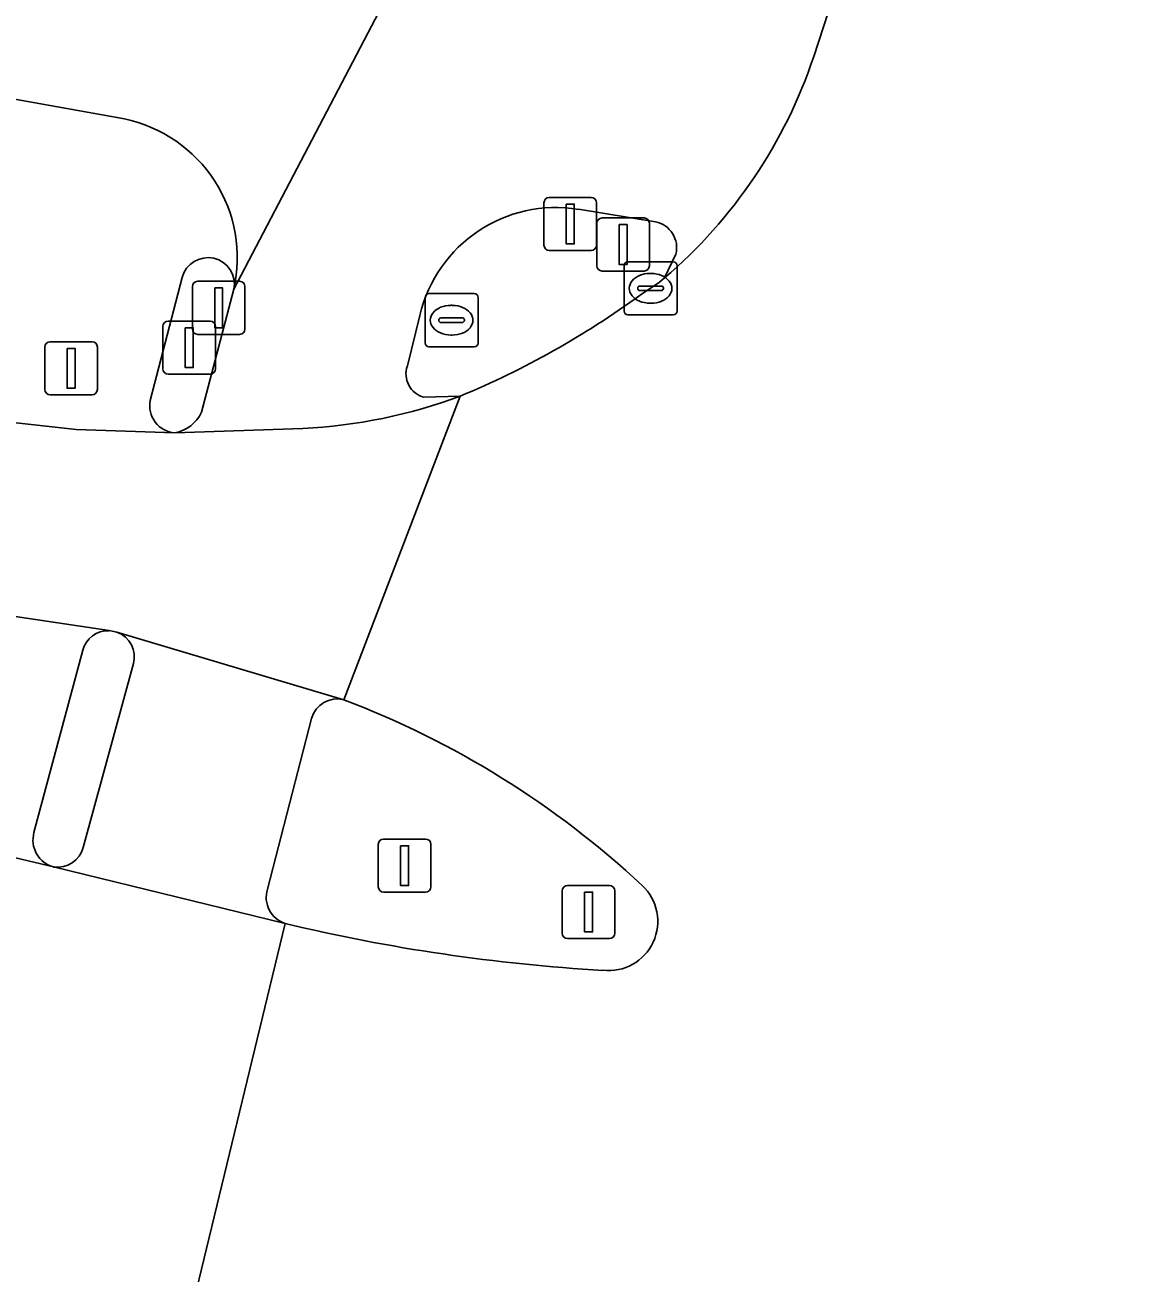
# Model space of a CAD drawing. Extents: x 159817 to 160765, y 380688 to 381638.
# Drawn here: x 160411.85 to 160433.05, y 380900.19 to 380923.7 of the extents above; entities that cross this region are included whole.
import ezdxf

# ---------------------------------------------------------------- set-up
doc = ezdxf.new("R2010")
doc.units = 0
for name, color, linetype in [('IMGEO_Drukknoppaal', 7, 'Continuous'), ('IMGEO_Fietspad_gesloten', 7, 'Continuous'), ('IMGEO_Fietspad_open', 7, 'Continuous'), ('IMGEO_Kolk', 7, 'Continuous'), ('IMGEO_Lichtmast', 7, 'Continuous'), ('IMGEO_Portaal', 7, 'Continuous'), ('IMGEO_Rijbaan_lokaal_gesloten', 7, 'Continuous'), ('IMGEO_Rijbaan_regionaal_gesloten', 7, 'Continuous'), ('IMGEO_Rioolput', 7, 'Continuous'), ('IMGEO_Verkeerseiland_open', 7, 'Continuous'), ('IMGEO_Verkeersregelinstallatiepaal', 7, 'Continuous'), ('IMGEO_Voetpad_open', 7, 'Continuous')]:
    doc.layers.add(name, color=color, linetype=linetype)

msp = doc.modelspace()

# ---------------------------------------------------------------- linework, layer by layer
at = {"layer": 'IMGEO_Drukknoppaal'}
for p, q in [((160421.621, 380919.547), (160421.621, 380920.347)), ((160421.621, 380920.347), (160421.621, 380919.547)), ((160421.721, 380920.447), (160422.511, 380920.447)), ((160422.511, 380920.447), (160421.721, 380920.447)), ((160422.611, 380920.347), (160422.611, 380919.547)), ((160422.611, 380919.547), (160422.611, 380920.347)), ((160422.511, 380919.447), (160421.721, 380919.447)), ((160421.721, 380919.447), (160422.511, 380919.447)), ((160415.001, 380917.968), (160415.001, 380918.768)), ((160415.001, 380918.768), (160415.001, 380917.968)), ((160415.101, 380918.868), (160415.891, 380918.868)), ((160415.891, 380918.868), (160415.101, 380918.868)), ((160415.991, 380918.768), (160415.991, 380917.968)), ((160415.991, 380917.968), (160415.991, 380918.768)), ((160415.891, 380917.868), (160415.101, 380917.868)), ((160415.101, 380917.868), (160415.891, 380917.868))]:
    msp.add_line(p, q, dxfattribs=at)
for points in [[(160422.041, 380920.322), (160422.191, 380920.322), (160422.191, 380919.572), (160422.041, 380919.572), (160422.041, 380920.322)], [(160415.421, 380918.743), (160415.571, 380918.743), (160415.571, 380917.993), (160415.421, 380917.993), (160415.421, 380918.743)]]:
    msp.add_lwpolyline(points, dxfattribs=at)
for centre, start, end in [((160421.721, 380920.347), 90, 180), ((160421.721, 380920.347), 90, 180), ((160422.511, 380920.347), 0, 90), ((160422.511, 380920.347), 360, 90), ((160421.721, 380919.547), 180, 270), ((160421.721, 380919.547), 180, 270), ((160422.511, 380919.547), 270, 0), ((160422.511, 380919.547), 270, 0), ((160415.101, 380918.768), 90, 180), ((160415.101, 380918.768), 90, 180), ((160415.891, 380918.768), 0, 90), ((160415.891, 380918.768), 360, 90), ((160415.101, 380917.968), 180, 270), ((160415.101, 380917.968), 180, 270), ((160415.891, 380917.968), 270, 0), ((160415.891, 380917.968), 270, 0)]:
    msp.add_arc(centre, 0.1, start, end, dxfattribs=at)
at = {"layer": 'IMGEO_Fietspad_gesloten'}
for points in [[(160420.548, 380927.828), (160415.782, 380918.717), (160415.172, 380916.402)], [(160415.782, 380918.717), (160420.548, 380927.828)], [(160376.955, 380921.965), (160381.108, 380923.145), (160384.628, 380924.167), (160386.972, 380924.63), (160389.682, 380924.677), (160393.886, 380924.452), (160402.4, 380923.517), (160411.195, 380922.382), (160413.72, 380921.925)], [(160426.7, 380923.103), (160427.068, 380924.225)], [(160422.273, 380920.223), (160423.722, 380919.989)], [(160424.105, 380919.379), (160423.89, 380918.93)], [(160419.049, 380917.273), (160419.284, 380918.224)], [(160420.045, 380916.706), (160419.359, 380916.683)], [(160414.671, 380916.015), (160417.08, 380916.095)]]:
    msp.add_lwpolyline(points, dxfattribs=at)
for centre, radius, start, end in [((160417.807, 380926.059), 9.371, 310.4739, 341.6153), ((160413.175, 380919.308), 2.673, 347.2242, 78.239), ((160421.848, 380917.624), 2.633, 80.7132, 166.8349), ((160423.619, 380919.499), 0.501, 346.1565, 78.0903), ((160419.48, 380917.123), 0.457, 160.8408, 254.5962), ((160416.596, 380925.942), 9.859, 272.8126, 290.4754), ((160414.549, 380916.691), 0.687, 280.2442, 335.1248)]:
    msp.add_arc(centre, radius, start, end, dxfattribs=at)
at = {"layer": 'IMGEO_Fietspad_open'}
for points in [[(160417.851, 380910.988), (160413.581, 380912.26)], [(160413.89, 380911.667), (160412.946, 380908.207)], [(160416.414, 380907.422), (160417.243, 380910.633)], [(160412.388, 380907.837), (160416.749, 380906.772)]]:
    msp.add_lwpolyline(points, dxfattribs=at)
for centre, radius, start, end in [((160413.416, 380911.797), 0.491, 344.6499, 70.3963), ((160417.734, 380910.491), 0.511, 76.7013, 163.8585), ((160412.461, 380908.332), 0.501, 261.5745, 345.5208), ((160416.914, 380907.268), 0.523, 162.9407, 251.5911)]:
    msp.add_arc(centre, radius, start, end, dxfattribs=at)
at = {"layer": 'IMGEO_Kolk'}
for p, q in [((160423.128, 380918.309), (160423.128, 380919.161)), ((160423.203, 380919.235), (160424.055, 380919.235)), ((160424.129, 380919.161), (160424.129, 380918.309)), ((160423.616, 380919.015), (160423.641, 380919.015)), ((160423.387, 380918.729), (160423.387, 380918.741)), ((160423.825, 380918.692), (160423.427, 380918.692)), ((160423.43, 380918.778), (160423.828, 380918.778)), ((160423.871, 380918.741), (160423.871, 380918.729)), ((160423.639, 380918.455), (160423.614, 380918.455)), ((160424.055, 380918.235), (160423.203, 380918.235))]:
    msp.add_line(p, q, dxfattribs=at)
for points in [[(160423.128, 380918.309), (160423.128, 380919.161)], [(160423.203, 380919.235), (160424.055, 380919.235)], [(160424.129, 380919.161), (160424.129, 380918.309)], [(160424.055, 380918.235), (160423.203, 380918.235)]]:
    msp.add_lwpolyline(points, dxfattribs=at)
for centre, radius, start, end in [((160423.205, 380919.159), 0.0765, 91.552, 178.448), ((160423.205, 380919.159), 0.0765, 91.552, 178.448), ((160424.053, 380919.159), 0.0765, 1.552, 88.448), ((160424.053, 380919.159), 0.0765, 1.552, 88.448), ((160423.427, 380918.738), 0.0403, 85.8775, 175.7526), ((160423.424, 380918.728), 0.0366, 178.938, 274.7102), ((160423.828, 380918.735), 0.043, 264.8664, 352.4533), ((160423.832, 380918.74), 0.0386, 1.7309, 96.639), ((160423.205, 380918.311), 0.0765, 181.552, 268.448), ((160423.205, 380918.311), 0.0765, 181.552, 268.448), ((160424.053, 380918.311), 0.0765, 271.552, 358.448), ((160424.053, 380918.311), 0.0765, 271.552, 358.448)]:
    msp.add_arc(centre, radius, start, end, dxfattribs=at)
for centre, major_axis, ratio, start_param, end_param in [((160423.615, 380918.735), (-0.387, 0.002), 0.722429, 4.712389, 7.853982), ((160423.64, 380918.735), (-0.39, 0.002), 0.717154, 1.570796, 4.712389)]:
    msp.add_ellipse(centre, major_axis=major_axis, ratio=ratio, start_param=start_param, end_param=end_param, dxfattribs=at)
at = {"layer": 'IMGEO_Lichtmast'}
for p, q in [((160422.065, 380907.489), (160422.855, 380907.489)), ((160422.855, 380907.489), (160422.065, 380907.489)), ((160421.965, 380906.589), (160421.965, 380907.389)), ((160421.965, 380907.389), (160421.965, 380906.589)), ((160422.955, 380907.389), (160422.955, 380906.589)), ((160422.955, 380906.589), (160422.955, 380907.389)), ((160422.855, 380906.489), (160422.065, 380906.489)), ((160422.065, 380906.489), (160422.855, 380906.489))]:
    msp.add_line(p, q, dxfattribs=at)
msp.add_lwpolyline([(160422.385, 380907.364), (160422.535, 380907.364), (160422.535, 380906.614), (160422.385, 380906.614), (160422.385, 380907.364)], dxfattribs=at)
for centre, start, end in [((160422.065, 380907.389), 90, 180), ((160422.065, 380907.389), 90, 180), ((160422.855, 380907.389), 0, 90), ((160422.855, 380907.389), 360, 90), ((160422.065, 380906.589), 180, 270), ((160422.065, 380906.589), 180, 270), ((160422.855, 380906.589), 270, 0), ((160422.855, 380906.589), 270, 0)]:
    msp.add_arc(centre, 0.1, start, end, dxfattribs=at)
at = {"layer": 'IMGEO_Portaal'}
for p, q in [((160418.602, 380908.363), (160419.392, 380908.363)), ((160419.392, 380908.363), (160418.602, 380908.363)), ((160418.502, 380907.463), (160418.502, 380908.263)), ((160418.502, 380908.263), (160418.502, 380907.463)), ((160419.492, 380908.263), (160419.492, 380907.463)), ((160419.492, 380907.463), (160419.492, 380908.263)), ((160419.392, 380907.363), (160418.602, 380907.363)), ((160418.602, 380907.363), (160419.392, 380907.363))]:
    msp.add_line(p, q, dxfattribs=at)
msp.add_lwpolyline([(160418.922, 380908.238), (160419.072, 380908.238), (160419.072, 380907.488), (160418.922, 380907.488), (160418.922, 380908.238)], dxfattribs=at)
for centre, start, end in [((160418.602, 380908.263), 90, 180), ((160418.602, 380908.263), 90, 180), ((160419.392, 380908.263), 0, 90), ((160419.392, 380908.263), 360, 90), ((160418.602, 380907.463), 180, 270), ((160418.602, 380907.463), 180, 270), ((160419.392, 380907.463), 270, 0), ((160419.392, 380907.463), 270, 0)]:
    msp.add_arc(centre, 0.1, start, end, dxfattribs=at)
at = {"layer": 'IMGEO_Rijbaan_lokaal_gesloten'}
for points in [[(160417.08, 380916.095), (160414.671, 380916.015), (160412.812, 380916.079), (160409.648, 380916.429), (160408.633, 380913.006), (160413.433, 380912.288), (160413.581, 380912.26), (160417.851, 380910.988), (160420.045, 380916.706)], [(160416.749, 380906.772), (160412.388, 380907.837), (160407.663, 380908.96), (160406.914, 380906.173), (160404.371, 380896.714), (160409.044, 380895.415), (160410.874, 380894.824)], [(160413.501, 380893.364), (160416.749, 380906.772)]]:
    msp.add_lwpolyline(points, dxfattribs=at)
msp.add_arc((160416.596, 380925.942), 9.859, 272.8126, 290.4754, dxfattribs=at)
at = {"layer": 'IMGEO_Rijbaan_regionaal_gesloten'}
for points in [[(160438.154, 380917.954), (160438.235, 380918.24), (160439.44, 380922.484), (160440.746, 380927.096), (160437.683, 380927.555), (160434.62, 380928.014), (160431.563, 380928.471), (160428.495, 380928.931), (160427.121, 380924.388), (160427.068, 380924.225), (160426.7, 380923.103)], [(160423.89, 380918.93), (160423.799, 380918.853), (160423.434, 380918.609)], [(160420.045, 380916.706), (160417.851, 380910.988)], [(160416.749, 380906.772), (160413.501, 380893.364)]]:
    msp.add_lwpolyline(points, dxfattribs=at)
for centre, radius, start, end in [((160417.807, 380926.059), 9.371, 310.4739, 341.6153), ((160413.809, 380931.781), 16.314, 292.4736, 306.1568), ((160411.762, 380894.945), 17.159, 46.9814, 69.217), ((160422.837, 380906.812), 0.927, 263.4505, 47.0265), ((160424.699, 380940.006), 34.172, 256.5463, 266.6977)]:
    msp.add_arc(centre, radius, start, end, dxfattribs=at)
at = {"layer": 'IMGEO_Rioolput'}
for p, q in [((160419.381, 380917.709), (160419.381, 380918.561)), ((160419.456, 380918.635), (160420.308, 380918.635)), ((160420.382, 380918.561), (160420.382, 380917.709)), ((160419.869, 380918.415), (160419.894, 380918.415)), ((160419.64, 380918.129), (160419.64, 380918.141)), ((160420.078, 380918.092), (160419.68, 380918.092)), ((160419.683, 380918.178), (160420.081, 380918.178)), ((160420.124, 380918.141), (160420.124, 380918.129)), ((160419.892, 380917.855), (160419.867, 380917.855)), ((160420.308, 380917.635), (160419.456, 380917.635))]:
    msp.add_line(p, q, dxfattribs=at)
for points in [[(160419.381, 380917.709), (160419.381, 380918.561)], [(160419.456, 380918.635), (160420.308, 380918.635)], [(160420.382, 380918.561), (160420.382, 380917.709)], [(160420.308, 380917.635), (160419.456, 380917.635)]]:
    msp.add_lwpolyline(points, dxfattribs=at)
for centre, radius, start, end in [((160419.458, 380918.559), 0.0765, 91.552, 178.448), ((160419.458, 380918.559), 0.0765, 91.552, 178.448), ((160420.306, 380918.559), 0.0765, 1.552, 88.448), ((160420.306, 380918.559), 0.0765, 1.552, 88.448), ((160419.68, 380918.138), 0.0403, 85.8775, 175.7526), ((160419.677, 380918.128), 0.0366, 178.938, 274.7102), ((160420.081, 380918.135), 0.043, 264.8664, 352.4533), ((160420.085, 380918.14), 0.0386, 1.7309, 96.639), ((160419.458, 380917.711), 0.0765, 181.552, 268.448), ((160419.458, 380917.711), 0.0765, 181.552, 268.448), ((160420.306, 380917.711), 0.0765, 271.552, 358.448), ((160420.306, 380917.711), 0.0765, 271.552, 358.448)]:
    msp.add_arc(centre, radius, start, end, dxfattribs=at)
for centre, major_axis, ratio, start_param, end_param in [((160419.868, 380918.135), (-0.387, 0.002), 0.722429, 4.712389, 7.853982), ((160419.893, 380918.135), (-0.39, 0.002), 0.717154, 1.570796, 4.712389)]:
    msp.add_ellipse(centre, major_axis=major_axis, ratio=ratio, start_param=start_param, end_param=end_param, dxfattribs=at)
at = {"layer": 'IMGEO_Verkeerseiland_open'}
for points in [[(160423.722, 380919.989), (160422.273, 380920.223)], [(160423.434, 380918.609), (160423.799, 380918.853), (160423.89, 380918.93), (160424.105, 380919.379)], [(160414.809, 380918.937), (160414.206, 380916.621)], [(160415.172, 380916.402), (160415.782, 380918.717)], [(160419.284, 380918.224), (160419.049, 380917.273)], [(160419.359, 380916.683), (160420.045, 380916.706)], [(160413.581, 380912.26), (160413.433, 380912.288)], [(160412.937, 380911.918), (160412.017, 380908.485)], [(160412.946, 380908.207), (160413.89, 380911.667)], [(160417.243, 380910.633), (160416.414, 380907.422)]]:
    msp.add_lwpolyline(points, dxfattribs=at)
for centre, radius, start, end in [((160421.848, 380917.624), 2.633, 80.7132, 166.8349), ((160423.619, 380919.499), 0.501, 346.1565, 78.0903), ((160415.293, 380918.814), 0.499, 348.7421, 165.7767), ((160413.809, 380931.781), 16.314, 292.4736, 306.1568), ((160419.48, 380917.123), 0.457, 160.8408, 254.5962), ((160414.709, 380916.526), 0.512, 169.308, 265.692), ((160414.549, 380916.691), 0.687, 280.2442, 335.1248), ((160413.414, 380911.796), 0.492, 87.7753, 165.6682), ((160413.416, 380911.797), 0.491, 344.6499, 70.3963), ((160417.734, 380910.491), 0.511, 76.7013, 163.8585), ((160411.762, 380894.945), 17.159, 46.9814, 69.217), ((160412.526, 380908.346), 0.527, 164.7042, 254.8807), ((160412.461, 380908.332), 0.501, 261.5745, 345.5208), ((160416.914, 380907.268), 0.523, 162.9407, 251.5911), ((160422.837, 380906.812), 0.927, 263.4505, 47.0265), ((160424.699, 380940.006), 34.172, 256.5463, 266.6977)]:
    msp.add_arc(centre, radius, start, end, dxfattribs=at)
at = {"layer": 'IMGEO_Verkeersregelinstallatiepaal'}
for p, q in [((160422.616, 380919.161), (160422.616, 380919.961)), ((160422.616, 380919.961), (160422.616, 380919.161)), ((160422.716, 380920.061), (160423.506, 380920.061)), ((160423.506, 380920.061), (160422.716, 380920.061)), ((160423.606, 380919.961), (160423.606, 380919.161)), ((160423.606, 380919.161), (160423.606, 380919.961)), ((160423.506, 380919.061), (160422.716, 380919.061)), ((160422.716, 380919.061), (160423.506, 380919.061)), ((160414.446, 380917.218), (160414.446, 380918.018)), ((160414.446, 380918.018), (160414.446, 380917.218)), ((160414.546, 380918.118), (160415.336, 380918.118)), ((160415.336, 380918.118), (160414.546, 380918.118)), ((160415.436, 380918.018), (160415.436, 380917.218)), ((160415.436, 380917.218), (160415.436, 380918.018)), ((160412.222, 380916.829), (160412.222, 380917.629)), ((160412.222, 380917.629), (160412.222, 380916.829)), ((160412.322, 380917.729), (160413.112, 380917.729)), ((160413.112, 380917.729), (160412.322, 380917.729)), ((160413.212, 380917.629), (160413.212, 380916.829)), ((160413.212, 380916.829), (160413.212, 380917.629)), ((160415.336, 380917.118), (160414.546, 380917.118)), ((160414.546, 380917.118), (160415.336, 380917.118)), ((160413.112, 380916.729), (160412.322, 380916.729)), ((160412.322, 380916.729), (160413.112, 380916.729))]:
    msp.add_line(p, q, dxfattribs=at)
for points in [[(160423.036, 380919.936), (160423.186, 380919.936), (160423.186, 380919.186), (160423.036, 380919.186), (160423.036, 380919.936)], [(160414.866, 380917.993), (160415.016, 380917.993), (160415.016, 380917.243), (160414.866, 380917.243), (160414.866, 380917.993)], [(160412.642, 380917.604), (160412.792, 380917.604), (160412.792, 380916.854), (160412.642, 380916.854), (160412.642, 380917.604)]]:
    msp.add_lwpolyline(points, dxfattribs=at)
for centre, start, end in [((160422.716, 380919.961), 90, 180), ((160422.716, 380919.961), 90, 180), ((160423.506, 380919.961), 0, 90), ((160423.506, 380919.961), 360, 90), ((160422.716, 380919.161), 180, 270), ((160422.716, 380919.161), 180, 270), ((160423.506, 380919.161), 270, 0), ((160423.506, 380919.161), 270, 0), ((160414.546, 380918.018), 90, 180), ((160414.546, 380918.018), 90, 180), ((160415.336, 380918.018), 0, 90), ((160415.336, 380918.018), 360, 90), ((160412.322, 380917.629), 90, 180), ((160412.322, 380917.629), 90, 180), ((160413.112, 380917.629), 0, 90), ((160413.112, 380917.629), 360, 90), ((160414.546, 380917.218), 180, 270), ((160414.546, 380917.218), 180, 270), ((160415.336, 380917.218), 270, 0), ((160415.336, 380917.218), 270, 0), ((160412.322, 380916.829), 180, 270), ((160412.322, 380916.829), 180, 270), ((160413.112, 380916.829), 270, 0), ((160413.112, 380916.829), 270, 0)]:
    msp.add_arc(centre, 0.1, start, end, dxfattribs=at)
at = {"layer": 'IMGEO_Voetpad_open'}
for points in [[(160413.72, 380921.925), (160411.195, 380922.382)], [(160414.206, 380916.621), (160414.809, 380918.937)], [(160409.648, 380916.429), (160412.812, 380916.079), (160414.671, 380916.015)], [(160413.433, 380912.288), (160408.633, 380913.006)], [(160412.017, 380908.485), (160412.937, 380911.918)], [(160407.663, 380908.96), (160412.388, 380907.837)]]:
    msp.add_lwpolyline(points, dxfattribs=at)
for centre, radius, start, end in [((160413.175, 380919.308), 2.673, 347.2242, 78.239), ((160415.293, 380918.814), 0.499, 348.7421, 165.7767), ((160414.709, 380916.526), 0.512, 169.308, 265.692), ((160413.414, 380911.796), 0.492, 87.7753, 165.6682), ((160412.526, 380908.346), 0.527, 164.7042, 254.8807)]:
    msp.add_arc(centre, radius, start, end, dxfattribs=at)

doc.saveas('drawing.dxf')
